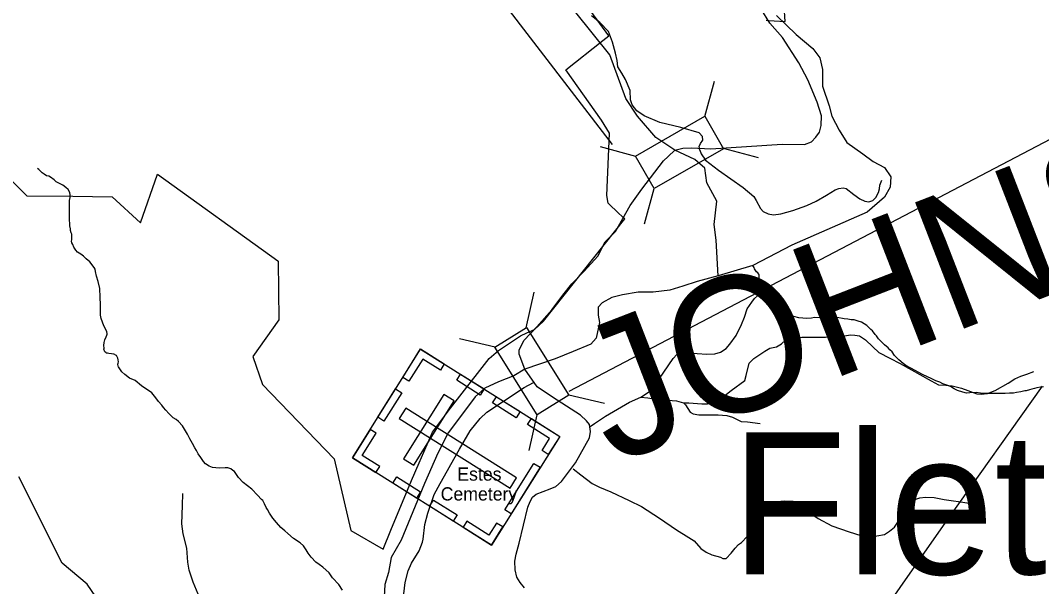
# Model space of a CAD drawing. Extents: x 1159738 to 1321356, y 736314 to 882035.
# Drawn here: x 1194573 to 1200906, y 813548 to 817060 of the extents above; entities that cross this region are included whole.
import ezdxf

# ---------------------------------------------------------------- set-up
doc = ezdxf.new("R2010")
doc.units = 0
for name, color, linetype in [('Exist Boundary Land Use Forest National US Forest Service', 7, 'Continuous'), ('Exist Boundary Political Fire Districts Label', 7, 'Continuous'), ('Exist Cultural Cemetery CELL', 7, 'Continuous'), ('Exist Geographical Mountain Summit Label', 7, 'Continuous'), ('Exist Hydrographic Creek Single Shore', 7, 'Continuous'), ('Exist Hydrographic Misc Water Feature', 7, 'Continuous'), ('Exist Hydrographic River Shore Label', 7, 'Continuous'), ('Exist Road Non-System Type 51', 7, 'Continuous'), ('Exist Road Secondary Structure Standard Bridge CELL', 7, 'Continuous'), ('Exist Road Secondary Structure Standard Bridge Number Label', 7, 'Continuous'), ('Exist Road Secondary Type 51 Attributed', 7, 'Continuous')]:
    doc.layers.add(name, color=color, linetype=linetype)

msp = doc.modelspace()

# ---------------------------------------------------------------- linework, layer by layer
at = {"layer": 'Exist Boundary Land Use Forest National US Forest Service'}
for points in [[(1199198.9, 817060.7), (1199215.6, 817059.7), (1199247.1, 817057.8), (1199315.9, 817053.7), (1199310.9, 817147.7)], [(1194511.7, 816073.7), (1194612.7, 815972.6), (1194897.3, 815969.4), (1195142.8, 815966.7), (1195318.7, 815803.6), (1195422.8, 816106.7), (1196169, 815568), (1196170.9, 815566.6), (1196174.9, 815202.6), (1196014.9, 814974.6), (1196073.8, 814802.6), (1196517.9, 814340.6), (1196621.8, 813895.6), (1196822.9, 813780.6), (1196869.8, 813898.6), (1196997.9, 814205.6), (1197045.9, 814316.1), (1197075.1, 814383.1), (1197128.9, 814506.6), (1197215, 814621.2), (1197225.9, 814635.6), (1197299.1, 814729.6), (1197480.9, 814962.6), (1197538.9, 815013.6), (1197674.9, 815103.6), (1197714, 815121.6), (1197761.9, 815143.7), (1197816.9, 815193.7), (1198320.9, 815828.7), (1198285.4, 815862.5), (1198218.9, 815925.7), (1198210.9, 815974), (1198226.9, 816360.7), (1198176.8, 816440.7), (1197955.9, 816752.7), (1198185.7, 816935), (1198221.8, 816963.7), (1198111.7, 817116.7)], [(1200909, 814790.5), (1200324.9, 813969.6), (1199877.8, 813329.6), (1200289.9, 813267.6), (1201016, 813176.6)]]:
    msp.add_lwpolyline(points, dxfattribs=at)
at = {"layer": 'Exist Cultural Cemetery CELL'}
for points in [[(1196631.6, 814347.5), (1197055.1, 815021.9), (1197917.6, 814480.2), (1197494.1, 813805.9)], [(1197202.1, 814929.9), (1197178, 814891.4), (1197068.9, 814959.9), (1196982.7, 814822.5), (1196945, 814846.2), (1197055.4, 815022)], [(1197425.4, 814735.8), (1197278.7, 814827.9), (1197302.9, 814866.5), (1197449.6, 814774.3)], [(1196789.2, 814598.4), (1196899.4, 814773.9), (1196938, 814749.7), (1196827.8, 814574.1)], [(1196948.9, 814341), (1197012.2, 814301.2), (1197262.7, 814700.1), (1197199.4, 814739.8)], [(1197648.6, 814595.4), (1197501.9, 814687.6), (1197526.1, 814726.1), (1197672.9, 814634)], [(1196962.7, 814654.5), (1196923, 814591.2), (1197609.9, 814159.8), (1197649.7, 814223.1)], [(1197847.1, 814368), (1197808.2, 814392.4), (1197855, 814466.9), (1197718.1, 814552.9), (1197741.8, 814590.6), (1197917.6, 814480.2)], [(1196778.3, 814255.3), (1196802.4, 814293.8), (1196693.4, 814362.3), (1196779.7, 814499.6), (1196742, 814523.3), (1196631.6, 814347.5)], [(1197577.4, 814024.9), (1197758, 814312.3), (1197796.6, 814288.1), (1197616.1, 814000.6)], [(1197029.4, 814097.5), (1196882.7, 814189.7), (1196906.9, 814228.2), (1197053.7, 814136.1)], [(1197257.1, 813954.5), (1197110.4, 814046.6), (1197134.6, 814085.2), (1197281.3, 813993.1)], [(1197564.3, 813918), (1197525.4, 813942.4), (1197478.6, 813867.9), (1197341.7, 813953.9), (1197318, 813916.2), (1197493.8, 813805.8)]]:
    msp.add_lwpolyline(points, close=True, dxfattribs=at)
at = {"layer": 'Exist Hydrographic Creek Single Shore'}
for points in [[(1198632.1, 816254.4), (1198513.7, 816334.4), (1198400.9, 816465.5), (1198328.8, 816575.2), (1198227.8, 816846.4), (1198017.8, 817109.9)], [(1199261.7, 817091.4), (1199384, 816973.1), (1199487.1, 816885.5), (1199531.9, 816828.4), (1199548.2, 816754.9), (1199548.2, 816653), (1199589, 816530.6), (1199605.3, 816465.3), (1199650.1, 816379.7), (1199699, 816302.1), (1199796.9, 816232.8), (1199862.1, 816183.9), (1199931.4, 816147.1), (1199972.1, 816090), (1199968.1, 816024.8), (1199931.4, 815963.6), (1199825.4, 815869.8), (1199356.6, 815665.8), (1199116.3, 815540), (1198901, 815476.7)], [(1198830, 816053.5), (1198817.9, 816143.8), (1198755.2, 816196.3), (1198632.1, 816254.4)], [(1198901, 815476.7), (1198887.8, 815697.9), (1198875.5, 815793.8), (1198891.8, 815938.6), (1198830, 816053.5)], [(1198901, 815476.7), (1198771.2, 815439.8), (1198681.5, 815411.2), (1198600, 815386.7), (1198498.1, 815374.5), (1198404.3, 815374.5), (1198306.5, 815358.2), (1198241.3, 815341.9), (1198180.1, 815309.2), (1198155.7, 815280.7), (1198155.7, 815231.7), (1198163.8, 815186.9), (1198143.4, 815089), (1198110.8, 815052.3), (1198000.8, 815007.4), (1197890, 814960.2), (1197700.7, 814895.9)], [(1197700.7, 814895.9), (1197633.8, 814856.5), (1197537.8, 814818.3), (1197453.1, 814778.7), (1197393.4, 814725.9), (1197295.6, 814595.4), (1197226.3, 814501.6), (1197161.1, 814375.1), (1197079.5, 814187.5), (1196934.2, 813835.5), (1196873.1, 813729.5), (1196856.8, 813635.6), (1196832.3, 813562.2), (1196828.3, 813484.7), (1196836.4, 813403.1), (1196850.7, 813319.5), (1196885.3, 813284.8), (1196934.2, 813240), (1197064.7, 813199.2), (1197162.5, 813182.9), (1197290.7, 813188.8)], [(1195984.9, 812236.6), (1195465.8, 812460.4), (1195310.9, 812604.6), (1195231.9, 812750.7), (1195147.9, 813028.1), (1195090.9, 813413.3), (1194986.8, 813563.1), (1194831.8, 813694.2), (1194562.8, 814228.1)]]:
    msp.add_lwpolyline(points, dxfattribs=at)
at = {"layer": 'Exist Hydrographic Misc Water Feature'}
for points in [[(1195092.5, 815015.5), (1195090.7, 815021.6), (1195092.9, 815027.5), (1195089.4, 815043.6), (1195091.8, 815061.6), (1195096.3, 815079.5), (1195104.9, 815097.3), (1195109.1, 815107.2), (1195111.2, 815113), (1195111.3, 815117.1), (1195111.4, 815121.1), (1195109.6, 815125.1), (1195109.6, 815129.1), (1195103.9, 815139.3), (1195090.6, 815165.7), (1195081.2, 815187.9), (1195073.8, 815210.2), (1195070.4, 815232.3), (1195069.1, 815258.3), (1195070.1, 815296.3), (1195067.4, 815344.4), (1195064.8, 815396.6), (1195056, 815440.8), (1195045, 815473.2), (1195037.7, 815503.3), (1195036.1, 815517.4), (1195030.3, 815527.6), (1195003.4, 815562.3), (1194981.8, 815580.9), (1194964.2, 815597.4), (1194948.6, 815609.8), (1194926.8, 815622.4), (1194917.2, 815634.7), (1194903.7, 815653.1), (1194898.1, 815669.2), (1194892.4, 815681.4), (1194890.7, 815691.4), (1194890.9, 815699.4), (1194891.3, 815713.4), (1194891.4, 815719.5), (1194891.8, 815733.5), (1194888, 815741.6), (1194884.4, 815757.6), (1194882.7, 815767.7), (1194879.2, 815785.8), (1194876.5, 815836), (1194877.8, 815882), (1194876.8, 815920), (1194877.4, 815942), (1194882, 815961.9), (1194882.4, 815977.9), (1194878.8, 815991.9), (1194869.2, 816010.3), (1194855.5, 816022.7), (1194835.9, 816037.2), (1194794.5, 816058.3), (1194782.8, 816070.6), (1194759.3, 816087.3), (1194749.4, 816093.6), (1194735.6, 816095.9), (1194719.8, 816106.4), (1194708.1, 816114.7), (1194694.4, 816129.1), (1194686.5, 816135.3), (1194678.7, 816141.5)], [(1200250.9, 814824), (1200225.1, 814836.7), (1200167.9, 814864.2), (1200094.9, 814902.2), (1200065.3, 814919), (1200047.6, 814931.5), (1200020.3, 814954.3), (1199994.9, 814981), (1199979.6, 815003.4), (1199965.9, 815017.8), (1199954.2, 815030.1), (1199932.8, 815048.7), (1199909.2, 815071.4), (1199895.6, 815085.7), (1199882.2, 815104.1), (1199874.4, 815112.4), (1199857, 815134.8), (1199847.3, 815143.1), (1199821.9, 815167.8), (1199790.4, 815188.7), (1199768.7, 815195.2), (1199744.8, 815201.9), (1199724.8, 815202.4), (1199704.9, 815207), (1199682.8, 815209.5), (1199639, 815216.8), (1199613, 815215.5), (1199587, 815214.2), (1199564.8, 815212.8), (1199497, 815216.6), (1199478.9, 815213.1), (1199448.8, 815211.9), (1199424.8, 815212.5), (1199400.9, 815215.2), (1199369.1, 815224), (1199347.3, 815232.6), (1199323.6, 815247.3), (1199300.1, 815264), (1199280.6, 815282.5), (1199264.9, 815296.9), (1199249.3, 815309.3), (1199231.6, 815321.8), (1199222, 815334.1), (1199214.1, 815340.3), (1199200.4, 815348.8), (1199188.5, 815355.1), (1199178.7, 815363.3), (1199172.9, 815369.5), (1199165.1, 815379.7), (1199161.4, 815387.8), (1199157.7, 815403.9), (1199156.2, 815414), (1199154.5, 815428), (1199154.8, 815444), (1199155.1, 815452), (1199155.3, 815460), (1199155.3, 815464), (1199155.8, 815474), (1199153.9, 815482), (1199152, 815486.1), (1199146.2, 815494.3), (1199138.3, 815500.5), (1199126.8, 815518.8), (1199123.2, 815526.9), (1199116.3, 815540)], [(1196571.4, 813526.6), (1196548.2, 813561.2), (1196509.4, 813602.3), (1196488.1, 813632.8), (1196449, 813667.9), (1196425.5, 813684.6), (1196405.9, 813699.1), (1196376.6, 813729.9), (1196357.4, 813756.5), (1196345.8, 813776.8), (1196328.6, 813801.3), (1196307.1, 813819.8), (1196267.7, 813847), (1196230.6, 813878), (1196213, 813894.5), (1196187.6, 813915.2), (1196160.4, 813945.9), (1196139.1, 813972.5), (1196117.9, 814003.1), (1196104.5, 814025.5), (1196096.9, 814039.8), (1196087.5, 814062), (1196076, 814082.3), (1196068.1, 814088.6), (1196042.9, 814115.2), (1196007.9, 814152.2), (1195955, 814193.7), (1195925.8, 814224.5), (1195912.2, 814242.9), (1195900.8, 814263.2), (1195891, 814269.4), (1195877.1, 814277.8), (1195859.3, 814284.3), (1195843.3, 814284.7), (1195807.3, 814283.7), (1195785.2, 814284.3), (1195765.3, 814286.8), (1195743.5, 814295.4), (1195720, 814310.1), (1195708.3, 814324.4), (1195692.9, 814348.9), (1195675.6, 814371.3), (1195666.1, 814391.6), (1195654.6, 814409.9), (1195641.3, 814436.3), (1195623.9, 814464.8), (1195608.9, 814493.2), (1195591.5, 814525.7), (1195578.2, 814546.1), (1195552.9, 814572.8), (1195539.3, 814585.2), (1195521.4, 814595.6), (1195500.1, 814616.3), (1195494.2, 814622.5), (1195474.7, 814642.9), (1195461.2, 814659.3), (1195449.5, 814673.6), (1195430.2, 814696.2), (1195412.7, 814718.7), (1195387.6, 814749.4), (1195324.7, 814793.1), (1195285.6, 814826.2), (1195249.9, 814841.2), (1195220.6, 814864), (1195203, 814880.5), (1195193.3, 814892.8), (1195185.5, 814904.9), (1195181.8, 814911.1), (1195179.9, 814915.1), (1195178.2, 814927.1), (1195178.4, 814933.1), (1195180.7, 814943.1), (1195179, 814955.1), (1195177.2, 814965.2), (1195171.6, 814977.4), (1195169.8, 814981.5), (1195163.7, 814983.6), (1195157.9, 814987.8), (1195151.9, 814990), (1195138, 814992.3), (1195122, 814994.7), (1195114.1, 814996.9), (1195110.1, 814997.1), (1195106.1, 814997.1), (1195102.2, 815001.2), (1195096.3, 815005.4), (1195094.5, 815011.5), (1195092.5, 815015.5)], [(1200918.3, 814787.8), (1200900.2, 814784.3), (1200876.1, 814781), (1200862, 814777.4), (1200845.9, 814771.8), (1200831.8, 814768.3), (1200811.6, 814762.7), (1200801.5, 814763), (1200777.4, 814755.6), (1200751.3, 814752.4), (1200731.2, 814748.9), (1200707.2, 814747.5), (1200681, 814746.3), (1200645.1, 814745.2), (1200617.1, 814746), (1200599, 814746.5), (1200564.9, 814745.4), (1200527, 814748.4), (1200501, 814751.2), (1200461, 814750.2), (1200440.9, 814748.7), (1200417, 814753.4), (1200385.4, 814764.3), (1200363.6, 814774.9), (1200342, 814789.5), (1200312.3, 814800.3), (1200294.4, 814806.8), (1200274.6, 814815.3), (1200250.9, 814824)]]:
    msp.add_lwpolyline(points, dxfattribs=at)
at = {"layer": 'Exist Road Non-System Type 51'}
for points in [[(1198787.6, 816255.7), (1198782, 816277.2), (1198791.4, 816295.9), (1198806.3, 816316.5), (1198802.6, 816338.9), (1198782, 816363.3), (1198668, 816395.1), (1198539, 816426.9), (1198441.8, 816468), (1198397, 816499.8), (1198367, 816535.3), (1198355.8, 816567.1), (1198354, 816625.1), (1198325.9, 816692.5), (1198303.5, 816733.6), (1198277.3, 816771), (1198273.6, 816812.2), (1198264.2, 816857.1), (1198245.5, 816924.4), (1198219.4, 816991.8), (1198167, 817047.9), (1198114.7, 817089.1)], [(1198787.6, 816255.7), (1198795.1, 816231.4), (1198821.3, 816192.1), (1198903.5, 816130.4), (1199055, 816023.7), (1199122.2, 815967.6), (1199135.3, 815943.3), (1199163.4, 815892.8), (1199180.2, 815874.1), (1199210.1, 815861), (1199243.8, 815853.5), (1199288.6, 815861), (1199363.4, 815881.6), (1199451.2, 815911.5), (1199509.2, 815939.6), (1199572.7, 815977), (1199627, 816008.8), (1199649.4, 816018.1), (1199675.6, 816021.9), (1199694.3, 816018.1), (1199741, 815980.7), (1199780.2, 815952.7), (1199810.1, 815939.6), (1199834.4, 815933.9), (1199860.6, 815943.3), (1199879.3, 815962), (1199894.3, 815991.9), (1199901.7, 816016.3), (1199903.6, 816038.7), (1199914.8, 816068.6)], [(1198106.6, 814542), (1198132.7, 814560), (1198201.2, 814605.7), (1198349.7, 814692.2), (1198421.4, 814723.2), (1198475.3, 814759.1), (1198506.2, 814793.4), (1198622.1, 814963.2), (1198644.9, 814987.6), (1198662.8, 814992.5), (1198693.8, 815000.7), (1198770.5, 814994.2), (1198830.9, 814989.3), (1198879.8, 814992.5), (1198915.7, 815002.3), (1198949.9, 815025.2), (1198972.8, 815051.3), (1199012.7, 815105.7), (1199045.4, 815174.3), (1199063.3, 815218.4), (1199081.3, 815270.6), (1199109, 815311.4), (1199125.3, 815334.3), (1199144.9, 815352.2), (1199169.3, 815353.8), (1199197.1, 815344), (1199236.2, 815309.8)], [(1198685.3, 814688.6), (1198719.6, 814688.6), (1198799.5, 814682.1), (1198835.4, 814682.1), (1198872.9, 814690.2), (1198913.7, 814709.8), (1198982.2, 814765.3), (1199065.4, 814827.3), (1199073.5, 814858.4), (1199093.1, 814933.4), (1199122.5, 814962.8), (1199191, 815008.5), (1199222, 815026.5), (1199262.7, 815036.3), (1199293.7, 815054.2), (1199319.8, 815078.7), (1199350.8, 815086.9), (1199419.3, 815095), (1199566.1, 815095), (1199656.7, 815099.7), (1199721.9, 815109.5), (1199748, 815107.9), (1199777.4, 815103), (1199813.3, 815078.5), (1199859, 815036), (1199896.5, 815000.1), (1199965, 814964.2), (1200030.2, 814931.6), (1200221.1, 814823.8), (1200266.8, 814799.3), (1200312.4, 814797.7), (1200351.6, 814794.4), (1200408.7, 814778.1), (1200504.2, 814744.2), (1200531.9, 814741), (1200571.1, 814745.9), (1200618.4, 814765.5), (1200698.3, 814809.5), (1200740.7, 814837.3), (1200778.2, 814853.6), (1200815.7, 814865), (1200858.1, 814881.4)], [(1196950.7, 813503.8), (1196958.8, 813574), (1196978.4, 813645.8), (1196998, 813693.2), (1197045.3, 813769.9), (1197066.5, 813823.8), (1197071.4, 813841.7), (1197081.2, 813933.1), (1197099.1, 814003.3), (1197139.9, 814119.7), (1197175.8, 814188.3), (1197221.5, 814268.3), (1197242.7, 814305.8), (1197296.5, 814400.5), (1197363.4, 814514.7), (1197425.4, 814591.5), (1197466.2, 814630.6), (1197568.9, 814699.2), (1197697.4, 814783), (1197756.2, 814814.1)], [(1198421.4, 814723.2), (1198465.1, 814719.6), (1198512.4, 814709.8), (1198642.9, 814700), (1198685.3, 814688.6), (1198698.4, 814675.5), (1198727.7, 814629.8), (1198745.7, 814620), (1198779.9, 814613.5), (1198900.6, 814613.5), (1198954.4, 814608.6), (1198990.3, 814598.8), (1199042.5, 814572.7), (1199083.3, 814569.4), (1199160, 814559.6)], [(1198000.3, 814278.2), (1198049.3, 814240.7), (1198119.4, 814186.8), (1198165.1, 814164), (1198235.2, 814136.2), (1198349.4, 814082.3), (1198424.4, 814044.8), (1198537, 813973), (1198643, 813901.2), (1198718, 813853.8), (1198752.3, 813832.6), (1198792.8, 813785.4), (1198825.4, 813762.6), (1198861.3, 813746.3), (1198915.1, 813729.9), (1198929.8, 813723.4), (1198951, 813723.4), (1198982, 813756.1), (1199006, 813787), (1199027.2, 813809.9), (1199045.2, 813821.3), (1199079.4, 813858.9), (1199115.3, 813901.3), (1199149.6, 813940.5), (1199164.3, 813981.3), (1199187.1, 814018.8), (1199216.5, 814053.1), (1199237.7, 814067.8), (1199268.7, 814076), (1199309.4, 814080.8), (1199363.3, 814077.6), (1199404, 814066.2), (1199444.8, 814041.7), (1199479.1, 813999.2), (1199519.9, 813971.5), (1199606.3, 813925.8), (1199712.3, 813888.2), (1199785, 813865.5), (1199835.6, 813859), (1199884.5, 813862.2), (1199931.8, 813872), (1199962.8, 813891.6), (1199993.8, 813916.1), (1200019.9, 813953.6), (1200041.1, 813996.1), (1200060.7, 814035.2), (1200086.8, 814061.4), (1200119.4, 814087.5), (1200152, 814098.9), (1200186.3, 814102.2), (1200240.1, 814100.5), (1200302.1, 814089.1), (1200359.2, 814079.3), (1200391.8, 814076.1), (1200430.9, 814069.5), (1200465.2, 814063), (1200522.3, 814028.7)], [(1195727.9, 813378), (1195644.7, 813575.5), (1195618.7, 813649.6), (1195612.2, 813700.2), (1195605.7, 813786.7), (1195582.8, 813876.5), (1195574.7, 813936.9), (1195578, 814051.2), (1195581.2, 814126.2)]]:
    msp.add_lwpolyline(points, dxfattribs=at)
at = {"layer": 'Exist Road Secondary Structure Standard Bridge CELL'}
for p, q in [((1198817.8, 816464.3), (1198876.9, 816682.8)), ((1198168.9, 816277.3), (1198387.4, 816218.3)), ((1198930.6, 816268), (1199149.1, 816208.9)), ((1198443.7, 815798.9), (1198502.7, 816017.5)), ((1197708.8, 815153.8), (1197759.7, 815374.3)), ((1197516.8, 815033.9), (1197296.2, 815084.8)), ((1198195.5, 814684.6), (1197975, 814735.5)), ((1197727.6, 814392.3), (1197778.5, 814612.8))]:
    msp.add_line(p, q, dxfattribs=at)
for points in [[(1198387.4, 816218.3), (1198817.3, 816465.2), (1198932.6, 816264.4), (1198502.7, 816017.5)], [(1197778.5, 814612.8), (1197515.9, 815033.3), (1197712.3, 815156), (1197975, 814735.5)]]:
    msp.add_lwpolyline(points, close=True, dxfattribs=at)
at = {"layer": 'Exist Road Secondary Structure Standard Bridge Number Label'}
for p, q in [((1198245.4, 816289.8), (1193825.9, 822047.3)), ((1197975.4, 814760.2), (1210182.3, 821156.6))]:
    msp.add_line(p, q, dxfattribs=at)
at = {"layer": 'Exist Road Secondary Type 51 Attributed'}
for points in [[(1198632.1, 816254.4), (1198680.7, 816267), (1198735.6, 816270.1), (1198855.6, 816263), (1199297.5, 816292.4), (1199435.5, 816290.9), (1199479.4, 816306.6), (1199506.4, 816336.8), (1199528.1, 816367.8), (1199539, 816408.6), (1199540.6, 816468.2), (1199515.5, 816552.9), (1199456, 816691.8), (1199401.1, 816797), (1199299.2, 816953.9), (1199220.8, 817043.3), (1199164.3, 817132.8)], [(1197700.7, 814895.9), (1197667.1, 814989), (1197667.1, 815014.1), (1197695.4, 815073.8), (1197776.9, 815158.5), (1197867.9, 815265.2), (1197946.3, 815365.7), (1197993.3, 815425.3), (1198068.6, 815503.7), (1198153.3, 815597.9), (1198200.3, 815685.8), (1198263, 815751.7), (1198354, 815911.7), (1198426.4, 816013.6), (1198562, 816189.4), (1198590.2, 816216.8), (1198632.1, 816254.4)], [(1197699, 813541.3), (1197673.1, 813573.5), (1197651.9, 813607.2), (1197641, 813651.9), (1197639.4, 813705.3), (1197647.2, 813749.2), (1197666.7, 813818.6), (1197719.3, 814041.4), (1197734.2, 814075.9), (1197749.9, 814103.4), (1197772.5, 814121.8), (1197858.8, 814154), (1197893.3, 814168.9), (1197929.3, 814201), (1198015.6, 814315.6), (1198103.4, 814470.3), (1198108.1, 814511.1), (1198102.6, 814553.5), (1198083.8, 814575.4), (1198046.9, 814612.3), (1197872.1, 814723.7), (1197777.2, 814787.3), (1197700.7, 814895.9)]]:
    msp.add_lwpolyline(points, dxfattribs=at)

# ---------------------------------------------------------------- texts
at = {"layer": 'Exist Boundary Political Fire Districts Label'}
for s, p in [('Estes', (1197282.5, 814205.3)), ('Cemetery', (1197179.4, 814082.3))]:
    msp.add_text(s, height=82.02, dxfattribs=at).set_placement(p)
at = {"layer": 'Exist Geographical Mountain Summit Label'}
msp.add_text('Fletcher Knob', height=880, dxfattribs=at).set_placement((1198978.7, 813624.5))
at = {"layer": 'Exist Hydrographic River Shore Label'}
msp.add_text('JOHNS', height=840, rotation=21.18634, dxfattribs=at).set_placement((1198244.8, 814302.9))

doc.saveas('drawing.dxf')
